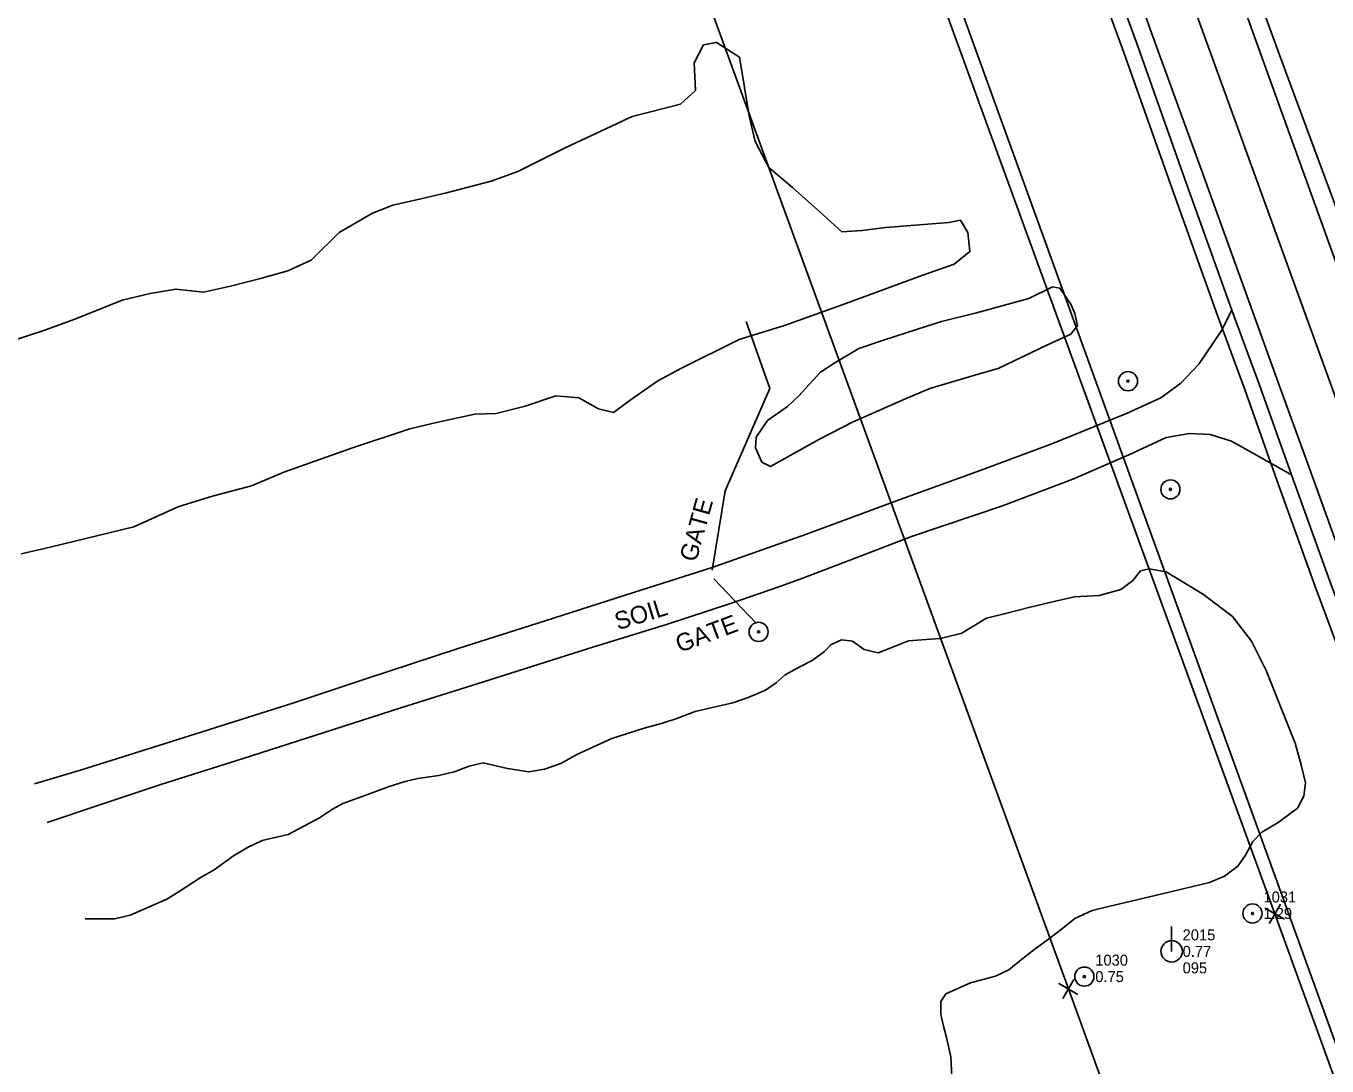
# Model space of a CAD drawing. Extents: x 3040896 to 3051146, y 687568 to 732976.
# Drawn here: x 3042024.9 to 3042321, y 728799 to 729035.7 of the extents above; entities that cross this region are included whole.
import ezdxf

# ---------------------------------------------------------------- set-up
doc = ezdxf.new("R2010")
doc.units = 0
for name, color, linetype in [('Exist Horizontal Alignment', 7, 'Continuous'), ('Exist Hydro Stream or Body of Water', 7, 'Continuous'), ('Exist Other Culture Anchor (Guy Wire) CELL', 7, 'Continuous'), ('Exist Other Culture Anchor (Guy Wire) Cogo Elevation', 7, 'Continuous'), ('Exist Other Culture Anchor (Guy Wire) Cogo Number', 7, 'Continuous'), ('Exist Other Culture Fence Line', 7, 'Continuous'), ('Exist Other Culture Gate', 7, 'Continuous'), ('Exist Other Culture Gate Text', 7, 'Continuous'), ('Exist Other Culture Located Object CELL', 7, 'Continuous'), ('Exist Property Corner CELL', 7, 'Continuous'), ('Exist Right of Way Easement Line', 7, 'Continuous'), ('Exist Right of Way Line', 7, 'Continuous'), ('Exist Roads EOP', 7, 'Continuous'), ('Exist Roads EOT', 7, 'Continuous'), ('Exist Roads Soil', 7, 'Continuous'), ('Exist Roads Soil Text', 7, 'Continuous'), ('Exist Utilities Power Pole CELL', 7, 'Continuous'), ('Exist Utilities Power Pole Cogo Comment', 7, 'Continuous'), ('Exist Utilities Power Pole Cogo Elevation', 7, 'Continuous'), ('Exist Utilities Power Pole Cogo Number', 7, 'Continuous'), ('Exist Utilities Telephone UG FO', 7, 'Continuous'), ('Exist Vegetation Hedge Row', 7, 'Continuous')]:
    doc.layers.add(name, color=color, linetype=linetype)

# ---------------------------------------------------------------- blocks, each defined once
blk = doc.blocks.new('EXIST UTILITIES POWER POLE')
at = {"layer": 'Exist Utilities Power Pole CELL'}
for q in [(0, 0.1125), (0, 0)]:
    blk.add_line((0, 0), q, dxfattribs=at)
blk.add_circle((0, 0), 0.049, dxfattribs=at)
blk = doc.blocks.new('EXIST OTHER CULTURE ANCHOR (GUY WIRE)')
at = {"layer": 'Exist Other Culture Anchor (Guy Wire) CELL'}
for radius in [0.0436, 0.0048]:
    blk.add_circle((0, 0), radius, dxfattribs=at)

msp = doc.modelspace()

# ---------------------------------------------------------------- linework, layer by layer
at = {"layer": 'Exist Horizontal Alignment'}
msp.add_line((3042847.82, 727501.6), (3041257.53, 731893.11), dxfattribs=at)
at = {"layer": 'Exist Hydro Stream or Body of Water'}
for points in [[(3042313.73, 728872.53), (3042311.32, 728878.55), (3042307.14, 728889.04), (3042303.79, 728895.71), (3042299.5, 728901.32), (3042292.87, 728906.32), (3042284.37, 728911.53), (3042280.51, 728912.19), (3042278.56, 728911.73), (3042276.82, 728909.51), (3042274.07, 728907.47), (3042269.11, 728906.08), (3042263.48, 728905.81), (3042259.2, 728904.81), (3042253.42, 728903.46), (3042247.53, 728901.9), (3042243.47, 728900.92), (3042237.73, 728897.43), (3042232.89, 728896.3), (3042225.71, 728895.8), (3042222.67, 728894.54), (3042218.87, 728893.02), (3042215.62, 728893.78), (3042212.97, 728895.72), (3042210.53, 728896.01), (3042208.11, 728894.93), (3042206.61, 728893.36), (3042203.8, 728891.34), (3042200.67, 728889.73), (3042197.69, 728888.05), (3042195.59, 728886.26), (3042193.23, 728884.54), (3042189.26, 728882.86), (3042185.78, 728881.7), (3042180.43, 728880.47), (3042177.17, 728879.71), (3042173.01, 728878.14), (3042169.79, 728877.04), (3042165.58, 728875.9), (3042158.19, 728873.52), (3042154.71, 728871.98), (3042150.41, 728870.01), (3042146.64, 728867.84), (3042142.91, 728866.61), (3042139.31, 728865.94), (3042134.49, 728866.73), (3042131.23, 728867.48), (3042128.91, 728868), (3042125.76, 728867.27), (3042122.37, 728866), (3042118.82, 728865.17), (3042114.08, 728864.47), (3042111.21, 728863.8), (3042107.58, 728862.62), (3042103.71, 728861.17), (3042096.98, 728858.76), (3042094.67, 728857.47), (3042091.7, 728855.51), (3042084.59, 728851.71), (3042081.94, 728851.08), (3042078.68, 728850.32), (3042075.35, 728848.74), (3042072.13, 728846.83), (3042067.75, 728843.68), (3042064.8, 728842.02), (3042059.74, 728838.74), (3042056.92, 728836.99), (3042048.61, 728833.34), (3042045.13, 728832.53), (3042038.35, 728832.51)], [(3042313.73, 728872.53), (3042311.32, 728878.55), (3042307.14, 728889.04), (3042303.79, 728895.71), (3042299.5, 728901.32), (3042292.87, 728906.32), (3042284.37, 728911.53), (3042280.51, 728912.19), (3042278.56, 728911.73), (3042276.82, 728909.51), (3042274.07, 728907.47), (3042269.11, 728906.08), (3042263.48, 728905.81), (3042259.2, 728904.81), (3042253.42, 728903.46), (3042247.53, 728901.9), (3042243.47, 728900.92), (3042237.73, 728897.43), (3042232.89, 728896.3), (3042225.71, 728895.8), (3042222.67, 728894.54), (3042218.87, 728893.02), (3042215.62, 728893.78), (3042212.97, 728895.72), (3042210.53, 728896.01), (3042208.11, 728894.93), (3042206.61, 728893.36), (3042203.8, 728891.34), (3042200.67, 728889.73), (3042197.69, 728888.05), (3042195.59, 728886.26), (3042193.23, 728884.54), (3042189.26, 728882.86), (3042185.78, 728881.7), (3042180.43, 728880.47), (3042177.17, 728879.71), (3042173.01, 728878.14), (3042169.79, 728877.04), (3042165.58, 728875.9), (3042158.19, 728873.52), (3042154.71, 728871.98), (3042150.41, 728870.01), (3042146.64, 728867.84), (3042142.91, 728866.61), (3042139.31, 728865.94), (3042134.49, 728866.73), (3042131.23, 728867.48), (3042128.91, 728868), (3042125.76, 728867.27), (3042122.37, 728866), (3042118.82, 728865.17), (3042114.08, 728864.47), (3042111.21, 728863.8), (3042107.58, 728862.62), (3042103.71, 728861.17), (3042096.98, 728858.76), (3042094.67, 728857.47), (3042091.7, 728855.51), (3042084.59, 728851.71), (3042081.94, 728851.08), (3042078.68, 728850.32), (3042075.35, 728848.74), (3042072.13, 728846.83), (3042067.75, 728843.68), (3042064.8, 728842.02), (3042059.74, 728838.74), (3042056.92, 728836.99), (3042048.61, 728833.34), (3042045.13, 728832.53), (3042038.35, 728832.51)], [(3042313.73, 728872.53), (3042315.07, 728867.57), (3042316.06, 728863.43), (3042315.68, 728860.41), (3042314.26, 728857.66), (3042309.85, 728854.45), (3042306.14, 728852.26), (3042304.08, 728850.1), (3042302.44, 728847), (3042300.68, 728844.48), (3042297.69, 728842.23), (3042294.23, 728840.8), (3042288.56, 728839.44), (3042281.9, 728837.84), (3042277.67, 728836.83), (3042271.25, 728835.29), (3042267.55, 728834.4), (3042263.57, 728832.55), (3042260.77, 728830.33), (3042257.29, 728827.66), (3042254.58, 728825.67), (3042251.07, 728822.97), (3042248.58, 728820.89), (3042245.55, 728819.47), (3042239.83, 728817.97), (3042234.22, 728815.46), (3042233.12, 728813.71), (3042233.07, 728810.8), (3042233.65, 728808.38), (3042234.37, 728805.47), (3042235.37, 728801.08), (3042235.57, 728796.51)], [(3042313.73, 728872.53), (3042315.07, 728867.57), (3042316.06, 728863.43), (3042315.68, 728860.41), (3042314.26, 728857.66), (3042309.85, 728854.45), (3042306.14, 728852.26), (3042304.08, 728850.1), (3042302.44, 728847), (3042300.68, 728844.48), (3042297.69, 728842.23), (3042294.23, 728840.8), (3042288.56, 728839.44), (3042281.9, 728837.84), (3042277.67, 728836.83), (3042271.25, 728835.29), (3042267.55, 728834.4), (3042263.57, 728832.55), (3042260.77, 728830.33), (3042257.29, 728827.66), (3042254.58, 728825.67), (3042251.07, 728822.97), (3042248.58, 728820.89), (3042245.55, 728819.47), (3042239.83, 728817.97), (3042234.22, 728815.46), (3042233.12, 728813.71), (3042233.07, 728810.8), (3042233.65, 728808.38), (3042234.37, 728805.47), (3042235.37, 728801.08), (3042235.57, 728796.51)]]:
    msp.add_lwpolyline(points, dxfattribs=at)
at = {"layer": 'Exist Other Culture Fence Line'}
msp.add_lwpolyline([(3042183.99, 728929.94), (3042194.19, 728953.23), (3042188.82, 728968.45)], dxfattribs=at)
msp.add_lwpolyline([(3042183.99, 728929.94), (3042194.19, 728953.23), (3042188.82, 728968.45)], dxfattribs=at)
at = {"layer": 'Exist Other Culture Gate'}
for points in [[(3042181.08, 728911.86), (3042183.99, 728929.94)], [(3042181.08, 728911.86), (3042183.99, 728929.94)], [(3042191.06, 728899.79), (3042181.45, 728909.9)], [(3042191.06, 728899.79), (3042181.45, 728909.9)]]:
    msp.add_lwpolyline(points, dxfattribs=at)
at = {"layer": 'Exist Other Culture Located Object CELL'}
for centre, radius in [((3042275.7, 728954.89), 2.18), ((3042275.7, 728954.89), 2.18), ((3042275.7, 728954.89), 0.24), ((3042275.7, 728954.89), 0.24), ((3042285.34, 728930.26), 2.18), ((3042285.34, 728930.26), 2.18), ((3042285.34, 728930.26), 0.24), ((3042285.34, 728930.26), 0.24), ((3042191.63, 728897.82), 2.18), ((3042191.63, 728897.82), 2.18), ((3042191.63, 728897.82), 0.24), ((3042191.63, 728897.82), 0.24)]:
    msp.add_circle(centre, radius, dxfattribs=at)
at = {"layer": 'Exist Property Corner CELL'}
for p, q in [((3042309.11, 728833.65), (3042309.11, 728833.65)), ((3042262.13, 728816.55), (3042262.13, 728816.55))]:
    msp.add_line(p, q, dxfattribs=at)
for points in [[(3042311.28, 728832.41), (3042306.94, 728834.9), (3042309.11, 728833.65), (3042307.86, 728831.49), (3042310.36, 728835.82)], [(3042264.29, 728815.31), (3042259.96, 728817.8), (3042262.13, 728816.55), (3042260.88, 728814.38), (3042263.37, 728818.72)]]:
    msp.add_lwpolyline(points, dxfattribs=at)
at = {"layer": 'Exist Right of Way Easement Line'}
for p, q in [((3042309.11, 728833.65), (3042208.36, 729110.06)), ((3042262.13, 728816.55), (3042161.37, 729092.97)), ((3042414.18, 728544.66), (3042309.11, 728833.65)), ((3042367.18, 728527.6), (3042262.13, 728816.55))]:
    msp.add_line(p, q, dxfattribs=at)
at = {"layer": 'Exist Right of Way Line'}
msp.add_line((3042800.81, 727484.57), (3041210.51, 731876.09), dxfattribs=at)
at = {"layer": 'Exist Roads EOP'}
for points in [[(3042332.51, 728880.03), (3042321.59, 728909.34), (3042312.88, 728933.54), (3042305.54, 728954.19), (3042299.34, 728971.03), (3042289.03, 728999.82), (3042277.62, 729031.97), (3042267.63, 729059.3), (3042255.44, 729093.27), (3042243.63, 729125.73), (3042234.02, 729152.32)], [(3042332.51, 728880.03), (3042321.59, 728909.34), (3042312.88, 728933.54), (3042305.54, 728954.19), (3042299.34, 728971.03), (3042289.03, 728999.82), (3042277.62, 729031.97), (3042267.63, 729059.3), (3042255.44, 729093.27), (3042243.63, 729125.73), (3042234.02, 729152.32)], [(3042363.34, 728882.83), (3042347.54, 728926.68), (3042338.51, 728952.47), (3042326.38, 728985.37), (3042311.53, 729025.45), (3042297.43, 729063.97), (3042284.24, 729099.96)], [(3042363.34, 728882.83), (3042347.54, 728926.68), (3042338.51, 728952.47), (3042326.38, 728985.37), (3042311.53, 729025.45), (3042297.43, 729063.97), (3042284.24, 729099.96)]]:
    msp.add_lwpolyline(points, dxfattribs=at)
at = {"layer": 'Exist Roads EOT'}
for points in [[(3042336.4, 728881.44), (3042325.75, 728910.84), (3042317, 728934.99), (3042309.5, 728955.62), (3042303.42, 728972.5), (3042293, 729001.24), (3042281.35, 729033.35), (3042271.58, 729060.74), (3042259.11, 729094.64), (3042247.59, 729127.16), (3042237.83, 729153.72)], [(3042336.4, 728881.44), (3042325.75, 728910.84), (3042317, 728934.99), (3042309.5, 728955.62), (3042303.42, 728972.5), (3042293, 729001.24), (3042281.35, 729033.35), (3042271.58, 729060.74), (3042259.11, 729094.64), (3042247.59, 729127.16), (3042237.83, 729153.72)], [(3042359.46, 728881.4), (3042343.58, 728925.26), (3042334.25, 728950.96), (3042322.32, 728983.87), (3042307.85, 729024.05), (3042293.93, 729062.62), (3042280.88, 729098.66)], [(3042359.46, 728881.4), (3042343.58, 728925.26), (3042334.25, 728950.96), (3042322.32, 728983.87), (3042307.85, 729024.05), (3042293.93, 729062.62), (3042280.88, 729098.66)]]:
    msp.add_lwpolyline(points, dxfattribs=at)
at = {"layer": 'Exist Roads Soil'}
for points in [[(3042299.34, 728971.03), (3042296.86, 728966.29), (3042291.82, 728958.75), (3042287.71, 728954.45), (3042283.17, 728951.08), (3042275.35, 728947.52), (3042258.38, 728940.65), (3042242.03, 728934.54), (3042223.65, 728927.92), (3042202.52, 728920.06), (3042181.08, 728912.48), (3042163.16, 728906.77), (3042143.08, 728900.37), (3042123.22, 728894.06), (3042102.25, 728887.17), (3042085.83, 728881.68), (3042059.26, 728873.28), (3042037.51, 728866.4), (3042026.84, 728863.23)], [(3042299.34, 728971.03), (3042296.86, 728966.29), (3042291.82, 728958.75), (3042287.71, 728954.45), (3042283.17, 728951.08), (3042275.35, 728947.52), (3042258.38, 728940.65), (3042242.03, 728934.54), (3042223.65, 728927.92), (3042202.52, 728920.06), (3042181.08, 728912.48), (3042163.16, 728906.77), (3042143.08, 728900.37), (3042123.22, 728894.06), (3042102.25, 728887.17), (3042085.83, 728881.68), (3042059.26, 728873.28), (3042037.51, 728866.4), (3042026.84, 728863.23)], [(3042312.88, 728933.54), (3042304.9, 728938.07), (3042299.25, 728941.22), (3042294.37, 728942.75), (3042289.65, 728943.01), (3042284.35, 728942.08), (3042275.85, 728938.09), (3042263.12, 728932.59), (3042247.16, 728926.49), (3042226.39, 728919.5), (3042212.59, 728914.22), (3042201.43, 728909.98), (3042196.43, 728908.19), (3042185.24, 728904.28), (3042170.68, 728899.52), (3042154.15, 728894.4), (3042128.99, 728886.45), (3042110.19, 728880.51), (3042090.65, 728874.23), (3042074.35, 728869.02), (3042055.62, 728863.09), (3042041.48, 728858.41), (3042029.74, 728854.45)], [(3042312.88, 728933.54), (3042304.9, 728938.07), (3042299.25, 728941.22), (3042294.37, 728942.75), (3042289.65, 728943.01), (3042284.35, 728942.08), (3042275.85, 728938.09), (3042263.12, 728932.59), (3042247.16, 728926.49), (3042226.39, 728919.5), (3042212.59, 728914.22), (3042201.43, 728909.98), (3042196.43, 728908.19), (3042185.24, 728904.28), (3042170.68, 728899.52), (3042154.15, 728894.4), (3042128.99, 728886.45), (3042110.19, 728880.51), (3042090.65, 728874.23), (3042074.35, 728869.02), (3042055.62, 728863.09), (3042041.48, 728858.41), (3042029.74, 728854.45)]]:
    msp.add_lwpolyline(points, dxfattribs=at)
at = {"layer": 'Exist Utilities Telephone UG FO'}
msp.add_lwpolyline([(3042329.23, 728878.81), (3042318.31, 728908.14), (3042309.59, 728932.36), (3042302.25, 728952.99), (3042296.05, 728969.84), (3042285.74, 728998.65), (3042274.33, 729030.79), (3042264.34, 729058.11), (3042252.15, 729092.08), (3042240.34, 729124.53), (3042230.73, 729151.13)], dxfattribs=at)
at = {"layer": 'Exist Vegetation Hedge Row'}
for points in [[(3042021.33, 728963.9), (3042028.94, 728966.45), (3042036.05, 728968.98), (3042046.76, 728973.35), (3042053.13, 728974.84), (3042059.04, 728975.81), (3042065.3, 728975.14), (3042071.45, 728976.54), (3042078.25, 728978.28), (3042084.47, 728980.01), (3042089.79, 728982.47), (3042096.21, 728988.72), (3042103.79, 728993.12), (3042108.39, 728994.96), (3042114.75, 728996.39), (3042120.62, 728997.76), (3042130.76, 729000.41), (3042136.87, 729002.61), (3042147.59, 729008.01), (3042162.88, 729015.14), (3042173.84, 729017.93), (3042177.25, 729021.08), (3042176.93, 729027.38), (3042179.09, 729031.43), (3042182.02, 729032.01), (3042187.25, 729028.62), (3042189.49, 729015.27), (3042190.81, 729009.46), (3042193.92, 729003.53), (3042199.31, 728999.01), (3042206.42, 728992.68), (3042210.54, 728988.91), (3042215.1, 728989.19), (3042220.56, 728989.88), (3042234.89, 728991), (3042237.54, 728991.53), (3042239.23, 728988.71), (3042239.71, 728984.39), (3042236.15, 728981.55), (3042229.01, 728979.02), (3042211.47, 728972.56), (3042197.78, 728967.66), (3042187.22, 728964.37), (3042174.05, 728957.84), (3042168.67, 728954.94), (3042162.38, 728950.54), (3042158.6, 728947.78), (3042155.18, 728948.57), (3042150.69, 728951.12), (3042145.52, 728951.52), (3042138.51, 728949.23), (3042131.93, 728947.57), (3042127.03, 728947.4), (3042118.66, 728945.55), (3042112.23, 728944.06), (3042099.22, 728939.73), (3042083.61, 728934.17), (3042076.23, 728931.05), (3042067.37, 728928.74), (3042059.66, 728926.39), (3042049.45, 728921.77), (3042030.43, 728917.12), (3042023.81, 728915.57)], [(3042021.33, 728963.9), (3042028.94, 728966.45), (3042036.05, 728968.98), (3042046.76, 728973.35), (3042053.13, 728974.84), (3042059.04, 728975.81), (3042065.3, 728975.14), (3042071.45, 728976.54), (3042078.25, 728978.28), (3042084.47, 728980.01), (3042089.79, 728982.47), (3042096.21, 728988.72), (3042103.79, 728993.12), (3042108.39, 728994.96), (3042114.75, 728996.39), (3042120.62, 728997.76), (3042130.76, 729000.41), (3042136.87, 729002.61), (3042147.59, 729008.01), (3042162.88, 729015.14), (3042173.84, 729017.93), (3042177.25, 729021.08), (3042176.93, 729027.38), (3042179.09, 729031.43), (3042182.02, 729032.01), (3042187.25, 729028.62), (3042189.49, 729015.27), (3042190.81, 729009.46), (3042193.92, 729003.53), (3042199.31, 728999.01), (3042206.42, 728992.68), (3042210.54, 728988.91), (3042215.1, 728989.19), (3042220.56, 728989.88), (3042234.89, 728991), (3042237.54, 728991.53), (3042239.23, 728988.71), (3042239.71, 728984.39), (3042236.15, 728981.55), (3042229.01, 728979.02), (3042211.47, 728972.56), (3042197.78, 728967.66), (3042187.22, 728964.37), (3042174.05, 728957.84), (3042168.67, 728954.94), (3042162.38, 728950.54), (3042158.6, 728947.78), (3042155.18, 728948.57), (3042150.69, 728951.12), (3042145.52, 728951.52), (3042138.51, 728949.23), (3042131.93, 728947.57), (3042127.03, 728947.4), (3042118.66, 728945.55), (3042112.23, 728944.06), (3042099.22, 728939.73), (3042083.61, 728934.17), (3042076.23, 728931.05), (3042067.37, 728928.74), (3042059.66, 728926.39), (3042049.45, 728921.77), (3042030.43, 728917.12), (3042023.81, 728915.57)], [(3042263.56, 728970.3), (3042264.19, 728967.54), (3042262.69, 728965.59), (3042257.35, 728963.13), (3042246.17, 728957.77), (3042241.59, 728956.47), (3042230.56, 728953.25), (3042225.23, 728950.93), (3042213.18, 728945.65), (3042205.35, 728941.63), (3042194.33, 728935.45), (3042192.33, 728936.45), (3042190.9, 728939.75), (3042191.04, 728942.16), (3042193.64, 728945.92), (3042198.21, 728949.13), (3042200.79, 728951.53), (3042205.71, 728956.93), (3042208.98, 728959.07), (3042214.43, 728962.35), (3042219.79, 728964.16), (3042227.79, 728966.72), (3042233.28, 728968.5), (3042241.24, 728970.47), (3042253.14, 728973.69), (3042258.49, 728976.38), (3042260.21, 728976.08), (3042262.7, 728972.45), (3042263.56, 728970.3)], [(3042263.56, 728970.3), (3042264.19, 728967.54), (3042262.69, 728965.59), (3042257.35, 728963.13), (3042246.17, 728957.77), (3042241.59, 728956.47), (3042230.56, 728953.25), (3042225.23, 728950.93), (3042213.18, 728945.65), (3042205.35, 728941.63), (3042194.33, 728935.45), (3042192.33, 728936.45), (3042190.9, 728939.75), (3042191.04, 728942.16), (3042193.64, 728945.92), (3042198.21, 728949.13), (3042200.79, 728951.53), (3042205.71, 728956.93), (3042208.98, 728959.07), (3042214.43, 728962.35), (3042219.79, 728964.16), (3042227.79, 728966.72), (3042233.28, 728968.5), (3042241.24, 728970.47), (3042253.14, 728973.69), (3042258.49, 728976.38), (3042260.21, 728976.08), (3042262.7, 728972.45), (3042263.56, 728970.3)]]:
    msp.add_lwpolyline(points, dxfattribs=at)

# ---------------------------------------------------------------- block references
at = {"layer": 'Exist Other Culture Anchor (Guy Wire) CELL', "xscale": 50, "yscale": 50}
for p in [(3042304.02, 728833.73), (3042265.75, 728819.36)]:
    msp.add_blockref('EXIST OTHER CULTURE ANCHOR (GUY WIRE)', p, dxfattribs=at)
at = {"layer": 'Exist Utilities Power Pole CELL', "xscale": 50, "yscale": 50}
msp.add_blockref('EXIST UTILITIES POWER POLE', (3042285.62, 728825.1), dxfattribs=at)

# ---------------------------------------------------------------- texts
at = {"layer": 'Exist Other Culture Anchor (Guy Wire) Cogo Elevation'}
for s, p in [('1.29', (3042306.52, 728832.48)), ('0.75', (3042268.25, 728818.11))]:
    msp.add_text(s, height=2.5, dxfattribs=at).set_placement(p)
at = {"layer": 'Exist Other Culture Anchor (Guy Wire) Cogo Number'}
for s, p in [('1031', (3042306.52, 728836.23)), ('1030', (3042268.25, 728821.86))]:
    msp.add_text(s, height=2.5, dxfattribs=at).set_placement(p)
at = {"layer": 'Exist Other Culture Gate Text'}
for rotation, p in [(74.4368, (3042177.4, 728913.54)), (20.3701, (3042173.64, 728893.04))]:
    msp.add_text('GATE', height=4, rotation=rotation, dxfattribs=at).set_placement(p)
at = {"layer": 'Exist Roads Soil Text'}
msp.add_text('SOIL', height=4, rotation=17.2102, dxfattribs=at).set_placement((3042159.59, 728898.18))
at = {"layer": 'Exist Utilities Power Pole Cogo Comment'}
msp.add_text('095', height=2.5, dxfattribs=at).set_placement((3042288.12, 728820.1))
at = {"layer": 'Exist Utilities Power Pole Cogo Elevation'}
msp.add_text('0.77', height=2.5, dxfattribs=at).set_placement((3042288.12, 728823.85))
at = {"layer": 'Exist Utilities Power Pole Cogo Number'}
msp.add_text('2015', height=2.5, dxfattribs=at).set_placement((3042288.12, 728827.6))

doc.saveas('drawing.dxf')
